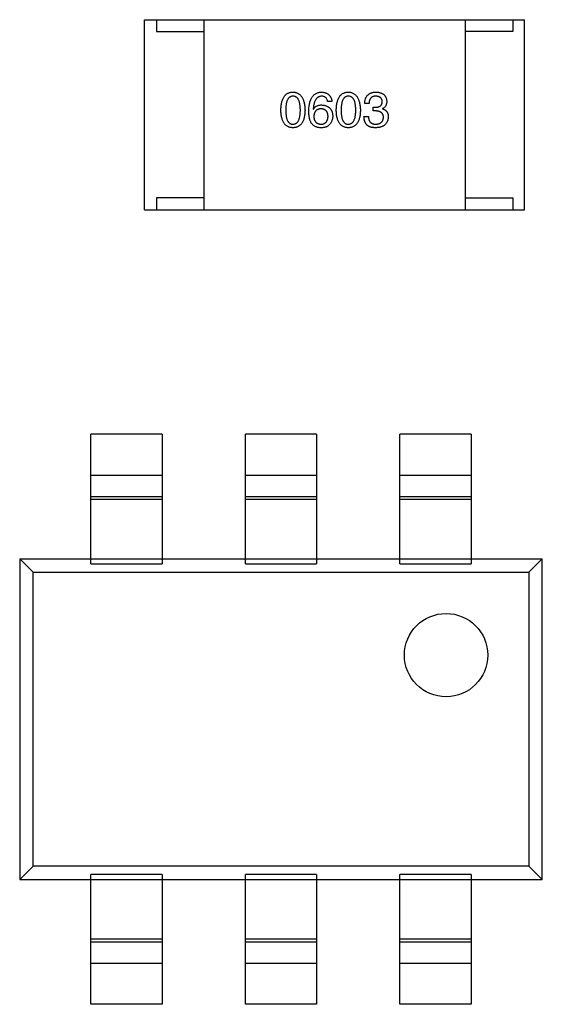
# Model space of a CAD drawing. Header units: millimetres. Extents: x 42 to 554, y 166 to 335.
# Tile 353 of 410: x 496 to 498, y 261 to 265. Entities that reach past the tile are written whole.
import ezdxf

# ---------------------------------------------------------------- set-up
doc = ezdxf.new("R2010")
doc.units = ezdxf.units.MM
doc.header["$LTSCALE"] = 30.734
doc.layers.get('0').update_dxf_attribs({"linetype": 'CONTINUOUS'})

msp = doc.modelspace()

# ---------------------------------------------------------------- linework, layer by layer
at = {"linetype": 'Continuous'}
for p, q in [((496.4196, 265.1766), (498.0196, 265.1766)), ((496.4196, 264.3766), (496.4196, 265.1766)), ((496.4696, 265.1766), (496.4696, 265.1266)), ((496.6696, 265.1766), (496.6696, 264.3766)), ((497.7696, 265.1766), (497.7696, 264.3766)), ((497.9696, 265.1766), (497.9696, 265.1266)), ((498.0196, 264.3766), (498.0196, 265.1766)), ((496.4696, 265.1266), (496.6696, 265.1266)), ((497.9696, 265.1266), (497.7696, 265.1266)), ((497.1301, 264.8005), (497.1309, 264.7997)), ((497.2087, 264.8325), (497.1907, 264.8325)), ((497.3648, 264.8234), (497.3468, 264.8234)), ((497.3829, 264.8079), (497.3927, 264.8079)), ((497.3829, 264.7923), (497.3829, 264.8079)), ((497.4214, 264.8021), (497.4214, 264.8013)), ((497.3435, 264.7693), (497.3624, 264.7693)), ((497.3919, 264.7923), (497.3829, 264.7923)), ((496.6696, 264.4266), (496.4696, 264.4266)), ((496.4696, 264.4266), (496.4696, 264.3766)), ((497.7696, 264.4266), (497.9696, 264.4266)), ((497.9696, 264.4266), (497.9696, 264.3766)), ((496.4196, 264.3766), (498.0196, 264.3766)), ((496.4943, 263.4314), (496.1943, 263.4314)), ((496.1943, 262.8853), (496.1943, 263.4314)), ((496.4943, 263.4314), (496.4943, 262.8853)), ((497.1443, 263.4314), (496.8443, 263.4314)), ((496.8443, 262.8853), (496.8443, 263.4314)), ((497.1443, 263.4314), (497.1443, 262.8853)), ((497.7943, 263.4314), (497.4943, 263.4314)), ((497.4943, 262.8853), (497.4943, 263.4314)), ((497.7943, 263.4314), (497.7943, 262.8853)), ((496.1943, 263.2596), (496.4943, 263.2596)), ((496.8443, 263.2596), (497.1443, 263.2596)), ((497.4943, 263.2596), (497.7943, 263.2596)), ((496.4943, 263.1684), (496.1943, 263.1684)), ((496.4943, 263.1562), (496.1943, 263.1562)), ((497.1443, 263.1684), (496.8443, 263.1684)), ((497.1443, 263.1562), (496.8443, 263.1562)), ((497.7943, 263.1684), (497.4943, 263.1684)), ((497.7943, 263.1562), (497.4943, 263.1562)), ((495.8943, 262.9064), (498.0943, 262.9064)), ((495.8943, 262.9064), (495.8943, 261.5564)), ((495.8943, 262.9064), (495.9505, 262.8502)), ((498.0381, 262.8502), (498.0943, 262.9064)), ((498.0943, 261.5564), (498.0943, 262.9064)), ((495.9505, 262.8502), (498.0381, 262.8502)), ((495.9505, 261.6126), (495.9505, 262.8502)), ((496.1943, 262.8853), (496.4943, 262.8853)), ((496.8443, 262.8853), (497.1443, 262.8853)), ((497.4943, 262.8853), (497.7943, 262.8853)), ((498.0381, 262.8502), (498.0381, 261.6126)), ((495.8943, 261.5564), (495.9505, 261.6126)), ((498.0381, 261.6126), (495.9505, 261.6126)), ((498.0381, 261.6126), (498.0943, 261.5564)), ((496.4943, 261.5775), (496.1943, 261.5775)), ((496.1943, 261.0314), (496.1943, 261.5775)), ((496.4943, 261.5775), (496.4943, 261.0314)), ((497.1443, 261.5775), (496.8443, 261.5775)), ((496.8443, 261.0314), (496.8443, 261.5775)), ((497.1443, 261.5775), (497.1443, 261.0314)), ((497.7943, 261.5775), (497.4943, 261.5775)), ((497.4943, 261.0314), (497.4943, 261.5775)), ((497.7943, 261.5775), (497.7943, 261.0314)), ((495.8943, 261.5564), (498.0943, 261.5564)), ((496.1943, 261.3065), (496.4943, 261.3065)), ((496.1943, 261.2944), (496.4943, 261.2944)), ((496.8443, 261.3065), (497.1443, 261.3065)), ((496.8443, 261.2944), (497.1443, 261.2944)), ((497.4943, 261.3065), (497.7943, 261.3065)), ((497.4943, 261.2944), (497.7943, 261.2944)), ((496.4943, 261.2032), (496.1943, 261.2032)), ((497.1443, 261.2032), (496.8443, 261.2032)), ((497.7943, 261.2032), (497.4943, 261.2032)), ((496.4943, 261.0314), (496.1943, 261.0314)), ((497.1443, 261.0314), (496.8443, 261.0314)), ((497.7943, 261.0314), (497.4943, 261.0314))]:
    msp.add_line(p, q, dxfattribs=at)
msp.add_circle((497.6893, 262.5014), 0.1754, dxfattribs=at)
for points, knots in [([(496.9938, 264.7956), (496.9939, 264.7986), (496.9941, 264.8045), (496.9949, 264.8131), (496.996, 264.8211), (496.9975, 264.8285), (496.9993, 264.8353), (497.0016, 264.8415), (497.0042, 264.8472), (497.0072, 264.8523), (497.0106, 264.8568), (497.0143, 264.8607), (497.0184, 264.8641), (497.023, 264.8669), (497.0279, 264.869), (497.0331, 264.8706), (497.0388, 264.8715), (497.0426, 264.8717), (497.0446, 264.8718)], [0, 0, 0, 0, 0.088823, 0.172287, 0.250296, 0.323438, 0.392244, 0.456221, 0.516635, 0.573871, 0.628, 0.680335, 0.731489, 0.782557, 0.834044, 0.886738, 0.942089, 1, 1, 1, 1]), ([(497.0446, 264.8546), (497.0434, 264.8545), (497.041, 264.8544), (497.0375, 264.8538), (497.0343, 264.8526), (497.0313, 264.851), (497.0285, 264.8489), (497.026, 264.8463), (497.0238, 264.8433), (497.0218, 264.8398), (497.02, 264.8358), (497.0184, 264.8314), (497.0172, 264.8266), (497.0161, 264.8213), (497.0153, 264.8155), (497.0147, 264.8093), (497.0144, 264.8026), (497.0143, 264.798), (497.0143, 264.7956)], [0, 0, 0, 0, 0.049764, 0.097007, 0.143217, 0.188577, 0.235116, 0.282997, 0.333719, 0.387776, 0.445989, 0.508679, 0.576563, 0.649481, 0.728235, 0.812722, 0.903548, 1, 1, 1, 1]), ([(497.0446, 264.8718), (497.0466, 264.8717), (497.0504, 264.8715), (497.056, 264.8704), (497.0611, 264.8687), (497.066, 264.8665), (497.0704, 264.8638), (497.0745, 264.8604), (497.0783, 264.8564), (497.0816, 264.8519), (497.0847, 264.8468), (497.0873, 264.8412), (497.0896, 264.835), (497.0915, 264.8282), (497.093, 264.8208), (497.0942, 264.8129), (497.0951, 264.8044), (497.0953, 264.7986), (497.0954, 264.7956)], [0, 0, 0, 0, 0.057415, 0.112361, 0.16496, 0.216437, 0.267441, 0.318839, 0.371478, 0.426325, 0.483626, 0.544235, 0.608673, 0.677374, 0.750405, 0.828394, 0.911525, 1, 1, 1, 1]), ([(497.0758, 264.7956), (497.0757, 264.798), (497.0757, 264.8026), (497.0753, 264.8093), (497.0747, 264.8155), (497.0739, 264.8213), (497.0728, 264.8266), (497.0715, 264.8314), (497.0699, 264.8358), (497.0681, 264.8398), (497.066, 264.8433), (497.0637, 264.8463), (497.0611, 264.8489), (497.0583, 264.851), (497.0552, 264.8526), (497.0519, 264.8538), (497.0483, 264.8544), (497.0459, 264.8545), (497.0446, 264.8546)], [0, 0, 0, 0, 0.095719, 0.185854, 0.269738, 0.347952, 0.420315, 0.487894, 0.550245, 0.608186, 0.662454, 0.713283, 0.761375, 0.808209, 0.854301, 0.901312, 0.949396, 1, 1, 1, 1]), ([(497.1112, 264.7923), (497.1113, 264.7954), (497.1115, 264.8016), (497.1123, 264.8104), (497.1135, 264.8187), (497.1151, 264.8263), (497.117, 264.8334), (497.1194, 264.8399), (497.1222, 264.8458), (497.1254, 264.8511), (497.129, 264.8558), (497.133, 264.8599), (497.1374, 264.8634), (497.1422, 264.8663), (497.1474, 264.8686), (497.153, 264.8703), (497.159, 264.8714), (497.1632, 264.8717), (497.1653, 264.8718)], [0, 0, 0, 0, 0.087517, 0.169686, 0.246944, 0.319347, 0.387088, 0.450961, 0.511075, 0.567974, 0.622351, 0.675039, 0.726853, 0.778688, 0.83093, 0.884738, 0.941043, 1, 1, 1, 1]), ([(497.1653, 264.8546), (497.164, 264.8545), (497.1615, 264.8543), (497.1578, 264.8534), (497.1543, 264.8523), (497.1511, 264.8506), (497.148, 264.8487), (497.1453, 264.8462), (497.1428, 264.8434), (497.1404, 264.8402), (497.1383, 264.8366), (497.1365, 264.8326), (497.1348, 264.8282), (497.1334, 264.8235), (497.1322, 264.8183), (497.1313, 264.8127), (497.1305, 264.8067), (497.1302, 264.8026), (497.1301, 264.8005)], [0, 0, 0, 0, 0.054741, 0.107075, 0.158339, 0.208382, 0.258772, 0.310045, 0.362765, 0.417822, 0.475982, 0.537466, 0.602901, 0.673037, 0.747247, 0.826291, 0.910782, 1, 1, 1, 1]), ([(497.1653, 264.8718), (497.1669, 264.8717), (497.17, 264.8714), (497.1745, 264.8707), (497.1788, 264.8698), (497.1827, 264.8685), (497.1864, 264.867), (497.1899, 264.8652), (497.193, 264.8631), (497.1959, 264.8608), (497.1985, 264.8582), (497.2008, 264.8553), (497.2028, 264.8522), (497.2046, 264.8487), (497.2061, 264.8451), (497.2072, 264.8411), (497.2082, 264.8369), (497.2086, 264.834), (497.2087, 264.8325)], [0, 0, 0, 0, 0.073784, 0.144317, 0.211047, 0.274818, 0.336501, 0.395724, 0.453465, 0.510016, 0.566585, 0.622844, 0.680328, 0.739335, 0.800408, 0.863904, 0.93053, 1, 1, 1, 1]), ([(497.1907, 264.8325), (497.1903, 264.8342), (497.1896, 264.8375), (497.1878, 264.8421), (497.1854, 264.846), (497.1824, 264.8492), (497.1789, 264.8516), (497.1748, 264.8533), (497.1702, 264.8544), (497.167, 264.8545), (497.1653, 264.8546)], [0, 0, 0, 0, 0.1439, 0.274233, 0.394478, 0.509388, 0.621911, 0.738504, 0.863414, 1, 1, 1, 1]), ([(497.227, 264.7956), (497.2271, 264.7986), (497.2273, 264.8045), (497.228, 264.8131), (497.2291, 264.8211), (497.2306, 264.8285), (497.2325, 264.8353), (497.2348, 264.8415), (497.2373, 264.8472), (497.2404, 264.8523), (497.2437, 264.8568), (497.2475, 264.8607), (497.2516, 264.8641), (497.2561, 264.8669), (497.261, 264.869), (497.2663, 264.8706), (497.2719, 264.8715), (497.2758, 264.8717), (497.2778, 264.8718)], [0, 0, 0, 0, 0.088823, 0.172287, 0.250296, 0.323438, 0.392244, 0.456221, 0.516635, 0.573871, 0.628, 0.680335, 0.731489, 0.782557, 0.834044, 0.886738, 0.942089, 1, 1, 1, 1]), ([(497.2778, 264.8546), (497.2765, 264.8545), (497.2742, 264.8544), (497.2707, 264.8538), (497.2674, 264.8526), (497.2644, 264.851), (497.2617, 264.8489), (497.2592, 264.8463), (497.2569, 264.8433), (497.2549, 264.8398), (497.2531, 264.8358), (497.2516, 264.8314), (497.2504, 264.8266), (497.2492, 264.8213), (497.2484, 264.8155), (497.2479, 264.8093), (497.2475, 264.8026), (497.2475, 264.798), (497.2474, 264.7956)], [0, 0, 0, 0, 0.049764, 0.097007, 0.143217, 0.188577, 0.235116, 0.282997, 0.333719, 0.387776, 0.445989, 0.508679, 0.576563, 0.649481, 0.728235, 0.812722, 0.903548, 1, 1, 1, 1]), ([(497.2778, 264.8718), (497.2797, 264.8717), (497.2836, 264.8715), (497.2891, 264.8704), (497.2943, 264.8687), (497.2991, 264.8665), (497.3036, 264.8638), (497.3077, 264.8604), (497.3114, 264.8564), (497.3148, 264.8519), (497.3178, 264.8468), (497.3204, 264.8412), (497.3227, 264.835), (497.3246, 264.8282), (497.3261, 264.8208), (497.3274, 264.8129), (497.3282, 264.8044), (497.3285, 264.7986), (497.3286, 264.7956)], [0, 0, 0, 0, 0.057415, 0.112361, 0.16496, 0.216437, 0.267441, 0.318839, 0.371478, 0.426325, 0.483626, 0.544235, 0.608673, 0.677374, 0.750405, 0.828394, 0.911525, 1, 1, 1, 1]), ([(497.3089, 264.7956), (497.3089, 264.798), (497.3089, 264.8026), (497.3085, 264.8093), (497.3079, 264.8155), (497.3071, 264.8213), (497.306, 264.8266), (497.3047, 264.8314), (497.3031, 264.8358), (497.3013, 264.8398), (497.2992, 264.8433), (497.2969, 264.8463), (497.2943, 264.8489), (497.2915, 264.851), (497.2884, 264.8526), (497.2851, 264.8538), (497.2815, 264.8544), (497.279, 264.8545), (497.2778, 264.8546)], [0, 0, 0, 0, 0.095719, 0.185854, 0.269738, 0.347952, 0.420315, 0.487894, 0.550245, 0.608186, 0.662454, 0.713283, 0.761375, 0.808209, 0.854301, 0.901312, 0.949396, 1, 1, 1, 1]), ([(497.3468, 264.8234), (497.3469, 264.8254), (497.347, 264.8291), (497.3476, 264.8345), (497.3486, 264.8396), (497.35, 264.8442), (497.3517, 264.8486), (497.3538, 264.8525), (497.3562, 264.8561), (497.3591, 264.8594), (497.3622, 264.8622), (497.3658, 264.8647), (497.3696, 264.8668), (497.3739, 264.8686), (497.3785, 264.87), (497.3835, 264.8709), (497.3888, 264.8716), (497.3925, 264.8717), (497.3944, 264.8718)], [0, 0, 0, 0, 0.074804, 0.144899, 0.211458, 0.274554, 0.334363, 0.392059, 0.448123, 0.503024, 0.558154, 0.613471, 0.670844, 0.729926, 0.792003, 0.857405, 0.926768, 1, 1, 1, 1]), ([(497.3935, 264.8546), (497.3924, 264.8546), (497.3902, 264.8545), (497.387, 264.8542), (497.3841, 264.8536), (497.3813, 264.8527), (497.3788, 264.8516), (497.3764, 264.8503), (497.3743, 264.8487), (497.3724, 264.8468), (497.3707, 264.8448), (497.3692, 264.8424), (497.3679, 264.8398), (497.3669, 264.837), (497.366, 264.834), (497.3654, 264.8307), (497.365, 264.8271), (497.3649, 264.8247), (497.3648, 264.8234)], [0, 0, 0, 0, 0.069877, 0.136363, 0.198671, 0.257968, 0.315462, 0.370709, 0.425568, 0.479847, 0.535753, 0.592303, 0.651386, 0.713311, 0.778642, 0.84836, 0.921866, 1, 1, 1, 1]), ([(497.4206, 264.8316), (497.4205, 264.8325), (497.4203, 264.8343), (497.4198, 264.8368), (497.4192, 264.8392), (497.4183, 264.8414), (497.4173, 264.8434), (497.416, 264.8453), (497.4146, 264.847), (497.413, 264.8485), (497.4112, 264.8499), (497.4092, 264.851), (497.4071, 264.8521), (497.4047, 264.8529), (497.4022, 264.8536), (497.3995, 264.8541), (497.3966, 264.8545), (497.3946, 264.8545), (497.3935, 264.8546)], [0, 0, 0, 0, 0.067655, 0.132224, 0.194132, 0.253145, 0.309858, 0.366002, 0.421361, 0.47702, 0.532632, 0.590536, 0.65067, 0.713258, 0.779588, 0.848803, 0.921949, 1, 1, 1, 1]), ([(497.3944, 264.8718), (497.3961, 264.8717), (497.3994, 264.8716), (497.4043, 264.8709), (497.4089, 264.87), (497.4131, 264.8688), (497.417, 264.8674), (497.4206, 264.8657), (497.424, 264.8637), (497.427, 264.8614), (497.4296, 264.8589), (497.432, 264.856), (497.434, 264.8529), (497.4358, 264.8495), (497.4372, 264.8458), (497.4383, 264.8419), (497.4391, 264.8377), (497.4393, 264.8348), (497.4394, 264.8333)], [0, 0, 0, 0, 0.077845, 0.151584, 0.221397, 0.287366, 0.350104, 0.410398, 0.467998, 0.524388, 0.579979, 0.635152, 0.690917, 0.747936, 0.806661, 0.867861, 0.932479, 1, 1, 1, 1]), ([(497.1309, 264.7997), (497.1317, 264.8011), (497.1334, 264.8039), (497.1366, 264.8076), (497.1403, 264.8108), (497.1444, 264.8133), (497.149, 264.8153), (497.154, 264.8167), (497.1595, 264.8176), (497.1633, 264.8177), (497.1653, 264.8177)], [0, 0, 0, 0, 0.122276, 0.239997, 0.35611, 0.473903, 0.59404, 0.720428, 0.855383, 1, 1, 1, 1]), ([(497.1628, 264.8013), (497.1617, 264.8013), (497.1594, 264.8012), (497.1561, 264.8007), (497.1531, 264.8), (497.1502, 264.7991), (497.1475, 264.7979), (497.1451, 264.7965), (497.1429, 264.7948), (497.1409, 264.7929), (497.1391, 264.7908), (497.1375, 264.7884), (497.1361, 264.7858), (497.135, 264.783), (497.134, 264.7799), (497.1333, 264.7766), (497.1328, 264.7731), (497.1326, 264.7706), (497.1325, 264.7693)], [0, 0, 0, 0, 0.070453, 0.136523, 0.199866, 0.260392, 0.318446, 0.374657, 0.430182, 0.485556, 0.541071, 0.598396, 0.657208, 0.718642, 0.783247, 0.851631, 0.923928, 1, 1, 1, 1]), ([(497.1923, 264.7702), (497.1923, 264.7714), (497.1921, 264.7738), (497.1916, 264.7772), (497.1908, 264.7805), (497.19, 264.7835), (497.1888, 264.7862), (497.1875, 264.7888), (497.1859, 264.7911), (497.1842, 264.7932), (497.1822, 264.795), (497.1801, 264.7966), (497.1777, 264.798), (497.1751, 264.7991), (497.1723, 264.8), (497.1693, 264.8007), (497.1662, 264.8012), (497.164, 264.8013), (497.1628, 264.8013)], [0, 0, 0, 0, 0.076288, 0.14871, 0.216387, 0.281386, 0.342528, 0.402111, 0.4591, 0.514852, 0.569974, 0.625644, 0.682226, 0.740156, 0.800362, 0.863471, 0.930116, 1, 1, 1, 1]), ([(497.1653, 264.8177), (497.1671, 264.8175), (497.1707, 264.8172), (497.1758, 264.8163), (497.1806, 264.8152), (497.1851, 264.8136), (497.1892, 264.8118), (497.193, 264.8097), (497.1964, 264.8072), (497.1996, 264.8044), (497.2024, 264.8014), (497.2047, 264.7979), (497.2069, 264.7942), (497.2086, 264.7902), (497.2099, 264.7858), (497.211, 264.7812), (497.2117, 264.7762), (497.2119, 264.7727), (497.212, 264.771)], [0, 0, 0, 0, 0.074228, 0.144548, 0.211288, 0.274576, 0.335162, 0.393915, 0.450599, 0.506657, 0.562409, 0.618617, 0.676096, 0.735061, 0.79654, 0.860906, 0.928473, 1, 1, 1, 1]), ([(497.3927, 264.8079), (497.3938, 264.8079), (497.3959, 264.808), (497.399, 264.8084), (497.4019, 264.8089), (497.4046, 264.8096), (497.407, 264.8105), (497.4093, 264.8116), (497.4114, 264.8128), (497.4132, 264.8142), (497.4149, 264.8158), (497.4163, 264.8175), (497.4176, 264.8195), (497.4186, 264.8216), (497.4194, 264.8238), (497.42, 264.8263), (497.4204, 264.8289), (497.4205, 264.8307), (497.4206, 264.8316)], [0, 0, 0, 0, 0.079415, 0.154091, 0.22508, 0.29186, 0.355026, 0.415127, 0.472418, 0.528511, 0.583551, 0.638361, 0.693547, 0.750023, 0.807857, 0.868401, 0.932259, 1, 1, 1, 1]), ([(497.4394, 264.8333), (497.4394, 264.8314), (497.4393, 264.8279), (497.4384, 264.8228), (497.437, 264.8182), (497.4351, 264.814), (497.4325, 264.8103), (497.4293, 264.807), (497.4256, 264.8043), (497.4228, 264.8029), (497.4214, 264.8021)], [0, 0, 0, 0, 0.143686, 0.277942, 0.40333, 0.521785, 0.638573, 0.755208, 0.874773, 1, 1, 1, 1]), ([(497.4214, 264.8013), (497.4224, 264.801), (497.4243, 264.8004), (497.4272, 264.7993), (497.4297, 264.7979), (497.4322, 264.7965), (497.4344, 264.7949), (497.4364, 264.7932), (497.4383, 264.7913), (497.4399, 264.7893), (497.4413, 264.7871), (497.4426, 264.7847), (497.4436, 264.7823), (497.4445, 264.7796), (497.4452, 264.7769), (497.4456, 264.7739), (497.446, 264.7709), (497.446, 264.7688), (497.446, 264.7677)], [0, 0, 0, 0, 0.069445, 0.136039, 0.200011, 0.261745, 0.322328, 0.381403, 0.438864, 0.496655, 0.554398, 0.612391, 0.672266, 0.733005, 0.79604, 0.861293, 0.928785, 1, 1, 1, 1]), ([(497.0446, 264.7218), (497.0426, 264.7219), (497.0388, 264.7221), (497.0331, 264.723), (497.0279, 264.7245), (497.023, 264.7266), (497.0185, 264.7293), (497.0143, 264.7325), (497.0106, 264.7363), (497.0072, 264.7407), (497.0042, 264.7456), (497.0016, 264.7511), (496.9994, 264.7571), (496.9975, 264.7637), (496.996, 264.7709), (496.9949, 264.7786), (496.9941, 264.7869), (496.9939, 264.7926), (496.9938, 264.7956)], [0, 0, 0, 0, 0.059135, 0.115606, 0.169241, 0.221578, 0.273261, 0.324749, 0.377329, 0.431642, 0.488541, 0.548597, 0.612232, 0.680174, 0.752504, 0.829777, 0.912307, 1, 1, 1, 1]), ([(497.0143, 264.7956), (497.0143, 264.7932), (497.0144, 264.7886), (497.0147, 264.7819), (497.0153, 264.7757), (497.0161, 264.7699), (497.0172, 264.7646), (497.0184, 264.7597), (497.02, 264.7553), (497.0218, 264.7514), (497.0238, 264.7479), (497.026, 264.7448), (497.0285, 264.7423), (497.0313, 264.7402), (497.0343, 264.7385), (497.0375, 264.7374), (497.041, 264.7367), (497.0434, 264.7366), (497.0446, 264.7366)], [0, 0, 0, 0, 0.096457, 0.187288, 0.27178, 0.350132, 0.423455, 0.491343, 0.554037, 0.612253, 0.666313, 0.717038, 0.764921, 0.811214, 0.856775, 0.902988, 0.950234, 1, 1, 1, 1]), ([(497.0446, 264.7366), (497.0459, 264.7366), (497.0483, 264.7368), (497.0519, 264.7376), (497.0552, 264.7388), (497.0583, 264.7405), (497.0611, 264.7426), (497.0637, 264.7452), (497.066, 264.7483), (497.0681, 264.7518), (497.0699, 264.7557), (497.0715, 264.7601), (497.0728, 264.7649), (497.0739, 264.7702), (497.0747, 264.7759), (497.0753, 264.7821), (497.0757, 264.7887), (497.0757, 264.7932), (497.0758, 264.7956)], [0, 0, 0, 0, 0.050879, 0.099377, 0.146973, 0.193618, 0.240619, 0.289461, 0.34047, 0.395283, 0.453059, 0.515633, 0.582666, 0.655287, 0.732971, 0.815933, 0.905166, 1, 1, 1, 1]), ([(497.0954, 264.7956), (497.0953, 264.7926), (497.0951, 264.7869), (497.0944, 264.7786), (497.0933, 264.7709), (497.0918, 264.7637), (497.0899, 264.7571), (497.0877, 264.7511), (497.0851, 264.7456), (497.0821, 264.7407), (497.0787, 264.7363), (497.0749, 264.7325), (497.0708, 264.7293), (497.0663, 264.7266), (497.0614, 264.7245), (497.0561, 264.723), (497.0505, 264.7221), (497.0466, 264.7219), (497.0446, 264.7218)], [0, 0, 0, 0, 0.08769, 0.170218, 0.24749, 0.319818, 0.387758, 0.451391, 0.511445, 0.568185, 0.622681, 0.67526, 0.726746, 0.778428, 0.830764, 0.884397, 0.940866, 1, 1, 1, 1]), ([(497.1219, 264.7415), (497.121, 264.743), (497.1192, 264.7463), (497.1171, 264.7515), (497.1153, 264.7572), (497.1138, 264.7633), (497.1126, 264.7699), (497.1118, 264.777), (497.1113, 264.7845), (497.1112, 264.7896), (497.1112, 264.7923)], [0, 0, 0, 0, 0.101889, 0.209155, 0.322694, 0.442863, 0.569758, 0.70479, 0.848502, 1, 1, 1, 1]), ([(497.1325, 264.7693), (497.1326, 264.768), (497.1327, 264.7655), (497.1333, 264.7619), (497.1341, 264.7585), (497.135, 264.7553), (497.1362, 264.7524), (497.1376, 264.7498), (497.1392, 264.7473), (497.1411, 264.7452), (497.1431, 264.7432), (497.1454, 264.7415), (497.1479, 264.74), (497.1507, 264.7389), (497.1536, 264.7379), (497.1568, 264.7372), (497.1601, 264.7367), (497.1625, 264.7366), (497.1637, 264.7366)], [0, 0, 0, 0, 0.076467, 0.148148, 0.216496, 0.280559, 0.342274, 0.401168, 0.458322, 0.514073, 0.569257, 0.62465, 0.68124, 0.739113, 0.799947, 0.862804, 0.929597, 1, 1, 1, 1]), ([(497.1637, 264.7366), (497.1648, 264.7367), (497.1669, 264.7368), (497.17, 264.7374), (497.1729, 264.7382), (497.1756, 264.7392), (497.1781, 264.7405), (497.1804, 264.742), (497.1825, 264.7438), (497.1844, 264.7458), (497.1861, 264.748), (497.1876, 264.7505), (497.1889, 264.7532), (497.19, 264.7561), (497.1909, 264.7593), (497.1916, 264.7627), (497.1921, 264.7663), (497.1923, 264.7689), (497.1923, 264.7702)], [0, 0, 0, 0, 0.066682, 0.130303, 0.190802, 0.248749, 0.30534, 0.361219, 0.415721, 0.471765, 0.528279, 0.586428, 0.64659, 0.710143, 0.776461, 0.846692, 0.921137, 1, 1, 1, 1]), ([(497.212, 264.771), (497.212, 264.7692), (497.2119, 264.7658), (497.2112, 264.7607), (497.21, 264.7558), (497.2084, 264.7511), (497.2063, 264.7465), (497.2038, 264.7422), (497.2008, 264.738), (497.1984, 264.7354), (497.1973, 264.7341)], [0, 0, 0, 0, 0.12904, 0.253809, 0.377066, 0.499122, 0.621469, 0.744665, 0.870607, 1, 1, 1, 1]), ([(497.2778, 264.7218), (497.2758, 264.7219), (497.2719, 264.7221), (497.2663, 264.723), (497.261, 264.7245), (497.2561, 264.7266), (497.2516, 264.7293), (497.2475, 264.7325), (497.2437, 264.7363), (497.2404, 264.7407), (497.2373, 264.7456), (497.2348, 264.7511), (497.2325, 264.7571), (497.2306, 264.7637), (497.2291, 264.7709), (497.228, 264.7786), (497.2273, 264.7869), (497.2271, 264.7926), (497.227, 264.7956)], [0, 0, 0, 0, 0.059135, 0.115606, 0.169241, 0.221578, 0.273261, 0.324749, 0.377329, 0.431642, 0.488541, 0.548597, 0.612232, 0.680174, 0.752504, 0.829777, 0.912307, 1, 1, 1, 1]), ([(497.2474, 264.7956), (497.2475, 264.7932), (497.2475, 264.7886), (497.2479, 264.7819), (497.2484, 264.7757), (497.2492, 264.7699), (497.2504, 264.7646), (497.2516, 264.7597), (497.2531, 264.7553), (497.2549, 264.7514), (497.2569, 264.7479), (497.2592, 264.7448), (497.2617, 264.7423), (497.2645, 264.7402), (497.2674, 264.7385), (497.2707, 264.7374), (497.2742, 264.7367), (497.2765, 264.7366), (497.2778, 264.7366)], [0, 0, 0, 0, 0.096457, 0.187288, 0.27178, 0.350132, 0.423455, 0.491343, 0.554037, 0.612253, 0.666313, 0.717038, 0.764921, 0.811214, 0.856775, 0.902988, 0.950234, 1, 1, 1, 1]), ([(497.2778, 264.7366), (497.279, 264.7366), (497.2815, 264.7368), (497.2851, 264.7376), (497.2884, 264.7388), (497.2915, 264.7405), (497.2943, 264.7426), (497.2968, 264.7452), (497.2992, 264.7483), (497.3012, 264.7518), (497.3031, 264.7557), (497.3046, 264.7601), (497.306, 264.7649), (497.3071, 264.7702), (497.3079, 264.7759), (497.3085, 264.7821), (497.3089, 264.7887), (497.3089, 264.7932), (497.3089, 264.7956)], [0, 0, 0, 0, 0.050879, 0.099377, 0.146973, 0.193618, 0.240619, 0.289461, 0.34047, 0.395283, 0.453059, 0.515633, 0.582666, 0.655287, 0.732971, 0.815933, 0.905166, 1, 1, 1, 1]), ([(497.3286, 264.7956), (497.3285, 264.7926), (497.3283, 264.7869), (497.3275, 264.7786), (497.3264, 264.7709), (497.3249, 264.7637), (497.323, 264.7571), (497.3208, 264.7511), (497.3182, 264.7456), (497.3152, 264.7407), (497.3118, 264.7363), (497.3081, 264.7325), (497.3039, 264.7293), (497.2994, 264.7266), (497.2945, 264.7245), (497.2893, 264.723), (497.2836, 264.7221), (497.2798, 264.7219), (497.2778, 264.7218)], [0, 0, 0, 0, 0.08769, 0.170218, 0.24749, 0.319818, 0.387758, 0.451391, 0.511445, 0.568185, 0.622681, 0.67526, 0.726746, 0.778428, 0.830764, 0.884397, 0.940866, 1, 1, 1, 1]), ([(497.3657, 264.7267), (497.3648, 264.7271), (497.3631, 264.728), (497.3606, 264.7295), (497.3584, 264.7312), (497.3563, 264.733), (497.3543, 264.7351), (497.3525, 264.7373), (497.3509, 264.7397), (497.3494, 264.7423), (497.3481, 264.7451), (497.347, 264.748), (497.346, 264.7511), (497.3452, 264.7544), (497.3445, 264.7579), (497.344, 264.7616), (497.3437, 264.7654), (497.3436, 264.768), (497.3435, 264.7693)], [0, 0, 0, 0, 0.056906, 0.113264, 0.168825, 0.223843, 0.279195, 0.335267, 0.392098, 0.450414, 0.51054, 0.572219, 0.636652, 0.703156, 0.773102, 0.845505, 0.921063, 1, 1, 1, 1]), ([(497.3624, 264.7693), (497.3624, 264.768), (497.3625, 264.7654), (497.363, 264.7617), (497.3637, 264.7583), (497.3646, 264.755), (497.3657, 264.7521), (497.3671, 264.7494), (497.3687, 264.7469), (497.3705, 264.7447), (497.3726, 264.7428), (497.3749, 264.7411), (497.3775, 264.7397), (497.3802, 264.7386), (497.3832, 264.7377), (497.3865, 264.737), (497.3899, 264.7366), (497.3923, 264.7366), (497.3935, 264.7366)], [0, 0, 0, 0, 0.07723, 0.149593, 0.217944, 0.282232, 0.34411, 0.402297, 0.458791, 0.513966, 0.568538, 0.623291, 0.679957, 0.737243, 0.798142, 0.86118, 0.928728, 1, 1, 1, 1]), ([(497.4255, 264.7652), (497.4255, 264.7663), (497.4254, 264.7685), (497.425, 264.7716), (497.4244, 264.7744), (497.4235, 264.7771), (497.4223, 264.7795), (497.4208, 264.7818), (497.4191, 264.7838), (497.4171, 264.7856), (497.4149, 264.7872), (497.4124, 264.7886), (497.4096, 264.7897), (497.4065, 264.7906), (497.4032, 264.7914), (497.3997, 264.7919), (497.3959, 264.7923), (497.3932, 264.7923), (497.3919, 264.7923)], [0, 0, 0, 0, 0.066518, 0.129194, 0.188613, 0.245254, 0.300032, 0.353805, 0.407079, 0.461108, 0.516272, 0.574141, 0.634837, 0.699275, 0.767504, 0.840272, 0.917505, 1, 1, 1, 1]), ([(497.446, 264.7677), (497.4459, 264.7659), (497.4456, 264.7624), (497.4447, 264.7574), (497.4435, 264.7526), (497.4418, 264.7483), (497.4398, 264.7442), (497.4374, 264.7405), (497.4346, 264.7371), (497.4315, 264.734), (497.4279, 264.7313), (497.424, 264.7289), (497.4197, 264.7269), (497.415, 264.7252), (497.41, 264.7238), (497.4046, 264.7228), (497.3988, 264.7221), (497.3948, 264.7219), (497.3927, 264.7218)], [0, 0, 0, 0, 0.068236, 0.132937, 0.194125, 0.253174, 0.310181, 0.365986, 0.421096, 0.476216, 0.532352, 0.590232, 0.649824, 0.71274, 0.778406, 0.848058, 0.921922, 1, 1, 1, 1]), ([(497.3935, 264.7366), (497.3948, 264.7366), (497.3971, 264.7368), (497.4006, 264.7373), (497.4038, 264.738), (497.4069, 264.7389), (497.4097, 264.74), (497.4122, 264.7413), (497.4146, 264.7428), (497.4167, 264.7445), (497.4186, 264.7464), (497.4203, 264.7485), (497.4217, 264.7508), (497.4229, 264.7533), (497.424, 264.756), (497.4247, 264.7589), (497.4253, 264.762), (497.4254, 264.7642), (497.4255, 264.7652)], [0, 0, 0, 0, 0.076694, 0.149502, 0.218019, 0.283183, 0.345589, 0.405199, 0.462852, 0.519478, 0.575313, 0.630559, 0.687006, 0.744638, 0.804006, 0.866059, 0.931486, 1, 1, 1, 1]), ([(497.1604, 264.7218), (497.1583, 264.7219), (497.1543, 264.7221), (497.1485, 264.7232), (497.1431, 264.7248), (497.138, 264.727), (497.1333, 264.7298), (497.1291, 264.7331), (497.1252, 264.737), (497.123, 264.74), (497.1219, 264.7415)], [0, 0, 0, 0, 0.137449, 0.267856, 0.393219, 0.514735, 0.63397, 0.753734, 0.874967, 1, 1, 1, 1]), ([(497.1973, 264.7341), (497.1963, 264.733), (497.1944, 264.7309), (497.191, 264.7283), (497.1871, 264.7261), (497.1826, 264.7244), (497.1778, 264.723), (497.1724, 264.7222), (497.1665, 264.7217), (497.1625, 264.7218), (497.1604, 264.7218)], [0, 0, 0, 0, 0.105033, 0.21147, 0.321511, 0.438526, 0.563605, 0.698055, 0.843218, 1, 1, 1, 1]), ([(497.3927, 264.7218), (497.3913, 264.7218), (497.3886, 264.7219), (497.3846, 264.7221), (497.3809, 264.7225), (497.3774, 264.723), (497.3741, 264.7237), (497.3711, 264.7245), (497.3683, 264.7255), (497.3665, 264.7263), (497.3657, 264.7267)], [0, 0, 0, 0, 0.15115, 0.29371, 0.429149, 0.55661, 0.677302, 0.791017, 0.898045, 1, 1, 1, 1])]:
    msp.add_open_spline(points, degree=3, knots=knots, dxfattribs=at)

doc.saveas('drawing.dxf')
